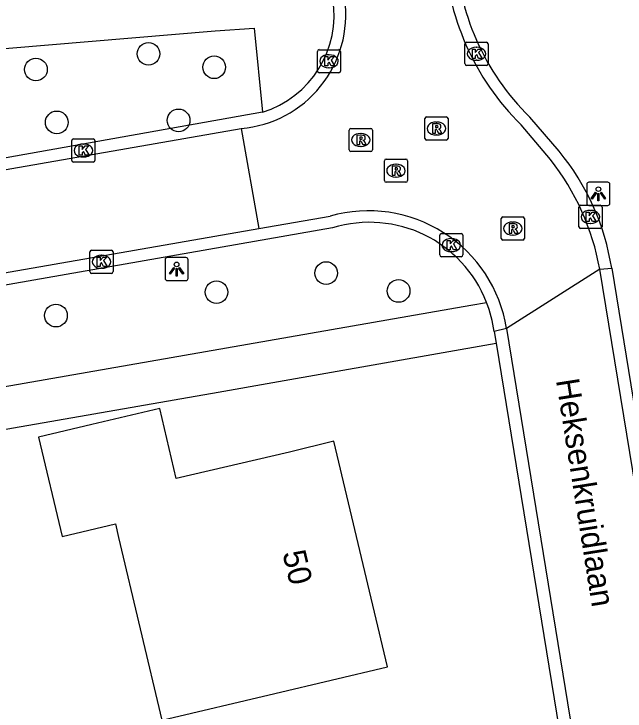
# Model space of a CAD drawing. Extents: x 162675 to 163482, y 379761 to 381227.
# Drawn here: x 163026.8 to 163053.17, y 380417.26 to 380447.36 of the extents above; entities that cross this region are included whole.
import ezdxf

# ---------------------------------------------------------------- set-up
doc = ezdxf.new("R2010")
doc.units = 0
for name, color, linetype in [('IMGEO_Boom', 7, 'Continuous'), ('IMGEO_Kolk', 7, 'Continuous'), ('IMGEO_Lichtpunt', 7, 'Continuous'), ('IMGEO_Openbare_ruimte_label', 7, 'Continuous'), ('IMGEO_Pand', 7, 'Continuous'), ('IMGEO_Pand_nummerreeks', 7, 'Continuous'), ('IMGEO_Rijbaan_lokaal_gesloten', 7, 'Continuous'), ('IMGEO_Rijbaan_lokaal_open', 7, 'Continuous'), ('IMGEO_Rioolput', 7, 'Continuous'), ('IMGEO_Voetpad_open', 7, 'Continuous')]:
    doc.layers.add(name, color=color, linetype=linetype)

msp = doc.modelspace()

# ---------------------------------------------------------------- linework, layer by layer
at = {"layer": 'IMGEO_Boom'}
for centre in [(163032.604, 380445.638), (163027.749, 380444.96), (163035.442, 380445.058), (163033.906, 380442.766), (163028.646, 380442.679), (163040.271, 380436.173), (163035.543, 380435.346), (163043.401, 380435.401), (163028.614, 380434.337)]:
    msp.add_circle(centre, 0.489, dxfattribs=at)
at = {"layer": 'IMGEO_Kolk'}
for p, q in [((163046.261, 380445.214), (163046.261, 380446.066)), ((163046.336, 380446.14), (163047.188, 380446.14)), ((163046.749, 380445.92), (163046.774, 380445.92)), ((163047.262, 380446.066), (163047.262, 380445.214)), ((163039.895, 380444.892), (163039.895, 380445.744)), ((163039.97, 380445.818), (163040.822, 380445.818)), ((163040.383, 380445.598), (163040.408, 380445.598)), ((163040.896, 380445.744), (163040.896, 380444.892)), ((163046.772, 380445.36), (163046.747, 380445.36)), ((163040.406, 380445.038), (163040.381, 380445.038)), ((163047.188, 380445.14), (163046.336, 380445.14)), ((163040.822, 380444.818), (163039.97, 380444.818)), ((163029.295, 380441.038), (163029.295, 380441.89)), ((163029.37, 380441.964), (163030.222, 380441.964)), ((163029.783, 380441.744), (163029.808, 380441.744)), ((163030.296, 380441.89), (163030.296, 380441.038)), ((163029.806, 380441.184), (163029.781, 380441.184)), ((163030.222, 380440.964), (163029.37, 380440.964)), ((163051.177, 380438.172), (163051.177, 380439.024)), ((163051.252, 380439.098), (163052.104, 380439.098)), ((163052.178, 380439.024), (163052.178, 380438.172)), ((163051.665, 380438.878), (163051.69, 380438.878)), ((163052.104, 380438.098), (163051.252, 380438.098)), ((163051.688, 380438.318), (163051.663, 380438.318)), ((163045.174, 380436.954), (163045.174, 380437.806)), ((163045.249, 380437.88), (163046.101, 380437.88)), ((163046.175, 380437.806), (163046.175, 380436.954)), ((163045.662, 380437.66), (163045.687, 380437.66)), ((163030.152, 380437.161), (163031.004, 380437.161)), ((163030.077, 380436.235), (163030.077, 380437.087)), ((163030.565, 380436.941), (163030.59, 380436.941)), ((163031.078, 380437.087), (163031.078, 380436.235)), ((163046.101, 380436.88), (163045.249, 380436.88)), ((163045.685, 380437.1), (163045.66, 380437.1)), ((163030.588, 380436.381), (163030.563, 380436.381)), ((163031.004, 380436.161), (163030.152, 380436.161))]:
    msp.add_line(p, q, dxfattribs=at)
for points in [[(163046.261, 380445.214), (163046.261, 380446.066)], [(163046.336, 380446.14), (163047.188, 380446.14)], [(163047.262, 380446.066), (163047.262, 380445.214)], [(163039.895, 380444.892), (163039.895, 380445.744)], [(163039.97, 380445.818), (163040.822, 380445.818)], [(163040.896, 380445.744), (163040.896, 380444.892)], [(163046.582, 380445.84), (163046.705, 380445.84), (163046.705, 380445.689), (163046.835, 380445.84), (163046.999, 380445.84), (163046.853, 380445.689), (163047.006, 380445.44), (163046.854, 380445.44), (163046.769, 380445.604), (163046.705, 380445.537), (163046.705, 380445.44), (163046.582, 380445.44), (163046.582, 380445.84)], [(163040.216, 380445.518), (163040.339, 380445.518), (163040.339, 380445.367), (163040.469, 380445.518), (163040.633, 380445.518), (163040.487, 380445.367), (163040.64, 380445.118), (163040.488, 380445.118), (163040.403, 380445.282), (163040.339, 380445.215), (163040.339, 380445.118), (163040.216, 380445.118), (163040.216, 380445.518)], [(163047.188, 380445.14), (163046.336, 380445.14)], [(163040.822, 380444.818), (163039.97, 380444.818)], [(163029.295, 380441.038), (163029.295, 380441.89)], [(163029.37, 380441.964), (163030.222, 380441.964)], [(163030.296, 380441.89), (163030.296, 380441.038)], [(163029.616, 380441.664), (163029.739, 380441.664), (163029.739, 380441.513), (163029.869, 380441.664), (163030.033, 380441.664), (163029.887, 380441.513), (163030.04, 380441.264), (163029.888, 380441.264), (163029.803, 380441.428), (163029.739, 380441.361), (163029.739, 380441.264), (163029.616, 380441.264), (163029.616, 380441.664)], [(163030.222, 380440.964), (163029.37, 380440.964)], [(163051.177, 380438.172), (163051.177, 380439.024)], [(163051.252, 380439.098), (163052.104, 380439.098)], [(163052.178, 380439.024), (163052.178, 380438.172)], [(163051.498, 380438.798), (163051.621, 380438.798), (163051.621, 380438.647), (163051.751, 380438.798), (163051.915, 380438.798), (163051.769, 380438.647), (163051.922, 380438.398), (163051.77, 380438.398), (163051.685, 380438.562), (163051.621, 380438.495), (163051.621, 380438.398), (163051.498, 380438.398), (163051.498, 380438.798)], [(163052.104, 380438.098), (163051.252, 380438.098)], [(163045.174, 380436.954), (163045.174, 380437.806)], [(163045.249, 380437.88), (163046.101, 380437.88)], [(163046.175, 380437.806), (163046.175, 380436.954)], [(163045.495, 380437.58), (163045.618, 380437.58), (163045.618, 380437.429), (163045.748, 380437.58), (163045.912, 380437.58), (163045.766, 380437.429), (163045.919, 380437.18), (163045.767, 380437.18), (163045.682, 380437.344), (163045.618, 380437.277), (163045.618, 380437.18), (163045.495, 380437.18), (163045.495, 380437.58)], [(163030.152, 380437.161), (163031.004, 380437.161)], [(163030.077, 380436.235), (163030.077, 380437.087)], [(163030.398, 380436.861), (163030.521, 380436.861), (163030.521, 380436.71), (163030.651, 380436.861), (163030.815, 380436.861), (163030.669, 380436.71), (163030.822, 380436.461), (163030.67, 380436.461), (163030.585, 380436.625), (163030.521, 380436.558), (163030.521, 380436.461), (163030.398, 380436.461), (163030.398, 380436.861)], [(163031.078, 380437.087), (163031.078, 380436.235)], [(163046.101, 380436.88), (163045.249, 380436.88)], [(163031.004, 380436.161), (163030.152, 380436.161)]]:
    msp.add_lwpolyline(points, dxfattribs=at)
for centre, start, end in [((163046.338, 380446.064), 91.552, 178.448), ((163046.338, 380446.064), 91.552, 178.448), ((163047.186, 380446.064), 1.552, 88.448), ((163047.186, 380446.064), 1.552, 88.448), ((163039.972, 380445.742), 91.552, 178.448), ((163039.972, 380445.742), 91.552, 178.448), ((163040.82, 380445.742), 1.552, 88.448), ((163040.82, 380445.742), 1.552, 88.448), ((163046.338, 380445.216), 181.552, 268.448), ((163046.338, 380445.216), 181.552, 268.448), ((163047.186, 380445.216), 271.552, 358.448), ((163047.186, 380445.216), 271.552, 358.448), ((163039.972, 380444.894), 181.552, 268.448), ((163039.972, 380444.894), 181.552, 268.448), ((163040.82, 380444.894), 271.552, 358.448), ((163040.82, 380444.894), 271.552, 358.448), ((163029.372, 380441.888), 91.552, 178.448), ((163029.372, 380441.888), 91.552, 178.448), ((163030.22, 380441.888), 1.552, 88.448), ((163030.22, 380441.888), 1.552, 88.448), ((163029.372, 380441.04), 181.552, 268.448), ((163029.372, 380441.04), 181.552, 268.448), ((163030.22, 380441.04), 271.552, 358.448), ((163030.22, 380441.04), 271.552, 358.448), ((163051.254, 380439.022), 91.552, 178.448), ((163051.254, 380439.022), 91.552, 178.448), ((163052.102, 380439.022), 1.552, 88.448), ((163052.102, 380439.022), 1.552, 88.448), ((163051.254, 380438.174), 181.552, 268.448), ((163051.254, 380438.174), 181.552, 268.448), ((163052.102, 380438.174), 271.552, 358.448), ((163052.102, 380438.174), 271.552, 358.448), ((163045.251, 380437.804), 91.552, 178.448), ((163045.251, 380437.804), 91.552, 178.448), ((163046.099, 380437.804), 1.552, 88.448), ((163046.099, 380437.804), 1.552, 88.448), ((163030.154, 380437.085), 91.552, 178.448), ((163030.154, 380437.085), 91.552, 178.448), ((163031.002, 380437.085), 1.552, 88.448), ((163031.002, 380437.085), 1.552, 88.448), ((163045.251, 380436.956), 181.552, 268.448), ((163045.251, 380436.956), 181.552, 268.448), ((163046.099, 380436.956), 271.552, 358.448), ((163046.099, 380436.956), 271.552, 358.448), ((163030.154, 380436.237), 181.552, 268.448), ((163030.154, 380436.237), 181.552, 268.448), ((163031.002, 380436.237), 271.552, 358.448), ((163031.002, 380436.237), 271.552, 358.448)]:
    msp.add_arc(centre, 0.0765, start, end, dxfattribs=at)
for centre, major_axis, ratio, start_param, end_param in [((163046.748, 380445.64), (-0.387, 0.002), 0.722429, 4.712389, 7.853982), ((163046.773, 380445.64), (-0.39, 0.002), 0.717154, 1.570796, 4.712389), ((163040.382, 380445.318), (-0.387, 0.002), 0.722429, 4.712389, 7.853982), ((163040.407, 380445.318), (-0.39, 0.002), 0.717154, 1.570796, 4.712389), ((163029.782, 380441.464), (-0.387, 0.002), 0.722429, 4.712389, 7.853982), ((163029.807, 380441.464), (-0.39, 0.002), 0.717154, 1.570796, 4.712389), ((163051.664, 380438.598), (-0.387, 0.002), 0.722429, 4.712389, 7.853982), ((163051.689, 380438.598), (-0.39, 0.002), 0.717154, 1.570796, 4.712389), ((163045.661, 380437.38), (-0.387, 0.002), 0.722429, 4.712389, 7.853982), ((163045.686, 380437.38), (-0.39, 0.002), 0.717154, 1.570796, 4.712389), ((163030.564, 380436.661), (-0.387, 0.002), 0.722429, 4.712389, 7.853982), ((163030.589, 380436.661), (-0.39, 0.002), 0.717154, 1.570796, 4.712389)]:
    msp.add_ellipse(centre, major_axis=major_axis, ratio=ratio, start_param=start_param, end_param=end_param, dxfattribs=at)
at = {"layer": 'IMGEO_Lichtpunt'}
for p, q in [((163051.522, 380439.996), (163051.522, 380439.189)), ((163051.522, 380439.996), (163051.522, 380439.189)), ((163052.424, 380440.091), (163051.616, 380440.091)), ((163052.424, 380440.091), (163051.616, 380440.091)), ((163052.518, 380439.189), (163052.518, 380439.996)), ((163052.518, 380439.189), (163052.518, 380439.996)), ((163051.616, 380439.095), (163052.424, 380439.095)), ((163051.616, 380439.095), (163052.424, 380439.095)), ((163033.32, 380436.749), (163033.32, 380435.942)), ((163033.32, 380436.749), (163033.32, 380435.942)), ((163034.222, 380436.844), (163033.414, 380436.844)), ((163034.222, 380436.844), (163033.414, 380436.844)), ((163034.316, 380435.942), (163034.316, 380436.749)), ((163034.316, 380435.942), (163034.316, 380436.749)), ((163033.414, 380435.848), (163034.222, 380435.848)), ((163033.414, 380435.848), (163034.222, 380435.848))]:
    msp.add_line(p, q, dxfattribs=at)
for points in [[(163051.896, 380439.66), (163051.935, 380439.632), (163051.747, 380439.37), (163051.709, 380439.397), (163051.896, 380439.66)], [(163051.998, 380439.612), (163052.045, 380439.612), (163052.045, 380439.29), (163051.998, 380439.29), (163051.998, 380439.612)], [(163052.108, 380439.632), (163052.146, 380439.659), (163052.333, 380439.397), (163052.294, 380439.369), (163052.108, 380439.632)], [(163033.694, 380436.413), (163033.733, 380436.385), (163033.545, 380436.123), (163033.507, 380436.15), (163033.694, 380436.413)], [(163033.796, 380436.365), (163033.843, 380436.365), (163033.843, 380436.043), (163033.796, 380436.043), (163033.796, 380436.365)], [(163033.906, 380436.385), (163033.944, 380436.412), (163034.131, 380436.15), (163034.092, 380436.122), (163033.906, 380436.385)]]:
    msp.add_lwpolyline(points, dxfattribs=at)
for centre in [(163052.021, 380439.794), (163033.819, 380436.547)]:
    msp.add_circle(centre, 0.0994, dxfattribs=at)
for centre, start, end in [((163051.616, 380439.996), 90, 180), ((163051.616, 380439.996), 90, 180), ((163052.424, 380439.996), 0, 90), ((163052.424, 380439.996), 0, 90), ((163051.616, 380439.189), 180, 270), ((163051.616, 380439.189), 180, 270), ((163052.424, 380439.189), 270, 0), ((163052.424, 380439.189), 270, 360), ((163033.414, 380436.749), 90, 180), ((163033.414, 380436.749), 90, 180), ((163034.222, 380436.749), 0, 90), ((163034.222, 380436.749), 0, 90), ((163033.414, 380435.942), 180, 270), ((163033.414, 380435.942), 180, 270), ((163034.222, 380435.942), 270, 0), ((163034.222, 380435.942), 270, 360)]:
    msp.add_arc(centre, 0.0946, start, end, dxfattribs=at)
at = {"layer": 'IMGEO_Pand'}
msp.add_lwpolyline([(163040.608, 380428.914), (163038.686, 380428.44), (163033.798, 380427.3), (163033.095, 380430.323), (163030.162, 380429.629), (163027.861, 380429.084), (163028.874, 380424.803), (163031.176, 380425.347), (163031.314, 380424.763), (163033.182, 380416.87), (163038.053, 380418.021), (163042.919, 380419.17), (163040.608, 380428.914)], dxfattribs=at)
at = {"layer": 'IMGEO_Rijbaan_lokaal_gesloten'}
for points in [[(162956.429, 380428.423), (163036.608, 380442.417)], [(163036.608, 380442.417), (163037.362, 380438.095)], [(163049.959, 380441.072), (163048.684, 380442.57)], [(163037.362, 380438.095), (163040.445, 380438.633)], [(162919.308, 380417.511), (163037.362, 380438.095)], [(163052.079, 380436.342), (163048.058, 380433.778)], [(163057.38, 380403.975), (163052.079, 380436.342)], [(163048.058, 380433.778), (163059.565, 380363.138)]]:
    msp.add_lwpolyline(points, dxfattribs=at)
for centre, radius, start, end in [((163056.64, 380450.585), 11.293, 182.4032, 225.2098), ((163036.198, 380447.323), 4.923, 274.7816, 7.6655), ((163041.493, 380434.437), 10.756, 10.1998, 38.0843), ((163042.098, 380432.828), 6.035, 9.0531, 105.8935)]:
    msp.add_arc(centre, radius, start, end, dxfattribs=at)
at = {"layer": 'IMGEO_Rijbaan_lokaal_open'}
for points in [[(163037.52, 380443.117), (163020.803, 380440.137)], [(163050.33, 380441.43), (163049.065, 380442.91)], [(163040.551, 380438.12), (163011.713, 380433.077)], [(163052.079, 380436.342), (163052.595, 380436.378)], [(163052.595, 380436.378), (163057.855, 380404.14)], [(163048.058, 380433.778), (163047.522, 380433.648)], [(163047.522, 380433.648), (163047.603, 380433.152)], [(163047.603, 380433.152), (163056.95, 380375.873)]]:
    msp.add_lwpolyline(points, dxfattribs=at)
for centre, radius, start, end in [((163056.428, 380450.48), 10.561, 181.6231, 225.7934), ((163036.208, 380447.329), 4.412, 287.3038, 8.9319), ((163042.209, 380434.755), 10.512, 8.8795, 39.4175), ((163042.154, 380432.964), 5.399, 21.053, 107.2753), ((163041.658, 380432.783), 5.928, 8.3912, 20.9657)]:
    msp.add_arc(centre, radius, start, end, dxfattribs=at)
at = {"layer": 'IMGEO_Rioolput'}
for p, q in [((163044.606, 380442.914), (163045.458, 380442.914)), ((163044.531, 380441.988), (163044.531, 380442.84)), ((163045.019, 380442.694), (163045.044, 380442.694)), ((163045.532, 380442.84), (163045.532, 380441.988)), ((163041.267, 380441.495), (163041.267, 380442.347)), ((163041.342, 380442.421), (163042.194, 380442.421)), ((163042.268, 380442.347), (163042.268, 380441.495)), ((163041.755, 380442.201), (163041.78, 380442.201)), ((163045.042, 380442.134), (163045.017, 380442.134)), ((163045.458, 380441.914), (163044.606, 380441.914)), ((163042.194, 380441.421), (163041.342, 380441.421)), ((163041.778, 380441.641), (163041.753, 380441.641)), ((163042.86, 380441.094), (163043.712, 380441.094)), ((163042.785, 380440.168), (163042.785, 380441.02)), ((163043.273, 380440.874), (163043.298, 380440.874)), ((163043.786, 380441.02), (163043.786, 380440.168)), ((163043.296, 380440.314), (163043.271, 380440.314)), ((163043.712, 380440.094), (163042.86, 380440.094)), ((163047.828, 380437.67), (163047.828, 380438.522)), ((163047.903, 380438.596), (163048.755, 380438.596)), ((163048.316, 380438.376), (163048.341, 380438.376)), ((163048.829, 380438.522), (163048.829, 380437.67)), ((163048.339, 380437.816), (163048.314, 380437.816)), ((163048.755, 380437.596), (163047.903, 380437.596))]:
    msp.add_line(p, q, dxfattribs=at)
for points in [[(163044.606, 380442.914), (163045.458, 380442.914)], [(163044.531, 380441.988), (163044.531, 380442.84)], [(163045.12, 380442.612), (163044.868, 380442.614), (163044.868, 380442.214)], [(163045.532, 380442.84), (163045.532, 380441.988)], [(163041.267, 380441.495), (163041.267, 380442.347)], [(163041.342, 380442.421), (163042.194, 380442.421)], [(163042.268, 380442.347), (163042.268, 380441.495)], [(163044.868, 380442.214), (163044.992, 380442.214), (163044.992, 380442.376), (163045.003, 380442.376)], [(163045.046, 380442.533), (163044.992, 380442.533), (163044.992, 380442.452)], [(163044.992, 380442.452), (163045.044, 380442.452)], [(163045.05, 380442.347), (163045.121, 380442.214), (163045.261, 380442.214), (163045.196, 380442.34)], [(163041.856, 380442.119), (163041.604, 380442.121), (163041.604, 380441.721)], [(163041.782, 380442.04), (163041.728, 380442.04), (163041.728, 380441.959)], [(163041.604, 380441.721), (163041.728, 380441.721), (163041.728, 380441.883), (163041.739, 380441.883)], [(163041.728, 380441.959), (163041.78, 380441.959)], [(163041.786, 380441.854), (163041.857, 380441.721), (163041.997, 380441.721), (163041.932, 380441.847)], [(163045.458, 380441.914), (163044.606, 380441.914)], [(163042.194, 380441.421), (163041.342, 380441.421)], [(163042.86, 380441.094), (163043.712, 380441.094)], [(163042.785, 380440.168), (163042.785, 380441.02)], [(163043.374, 380440.792), (163043.122, 380440.794), (163043.122, 380440.394)], [(163043.786, 380441.02), (163043.786, 380440.168)], [(163043.122, 380440.394), (163043.246, 380440.394), (163043.246, 380440.556), (163043.257, 380440.556)], [(163043.3, 380440.713), (163043.246, 380440.713), (163043.246, 380440.632)], [(163043.246, 380440.632), (163043.298, 380440.632)], [(163043.304, 380440.527), (163043.375, 380440.394), (163043.515, 380440.394), (163043.45, 380440.52)], [(163043.712, 380440.094), (163042.86, 380440.094)], [(163047.828, 380437.67), (163047.828, 380438.522)], [(163047.903, 380438.596), (163048.755, 380438.596)], [(163048.829, 380438.522), (163048.829, 380437.67)], [(163048.417, 380438.294), (163048.165, 380438.296), (163048.165, 380437.896)], [(163048.343, 380438.215), (163048.289, 380438.215), (163048.289, 380438.134)], [(163048.289, 380438.134), (163048.341, 380438.134)], [(163048.165, 380437.896), (163048.289, 380437.896), (163048.289, 380438.058), (163048.3, 380438.058)], [(163048.347, 380438.029), (163048.418, 380437.896), (163048.558, 380437.896), (163048.493, 380438.022)], [(163048.755, 380437.596), (163047.903, 380437.596)]]:
    msp.add_lwpolyline(points, dxfattribs=at)
for centre, radius, start, end in [((163044.608, 380442.838), 0.0765, 91.552, 178.448), ((163044.608, 380442.838), 0.0765, 91.552, 178.448), ((163045.456, 380442.838), 0.0765, 1.552, 88.448), ((163045.456, 380442.838), 0.0765, 1.552, 88.448), ((163045.119, 380442.502), 0.109, 350.3612, 89.416), ((163041.344, 380442.345), 0.0765, 91.552, 178.448), ((163041.344, 380442.345), 0.0765, 91.552, 178.448), ((163042.192, 380442.345), 0.0765, 1.552, 88.448), ((163042.192, 380442.345), 0.0765, 1.552, 88.448), ((163045.002, 380442.323), 0.0533, 26.0293, 88.6989), ((163045.028, 380442.641), 0.19, 274.7715, 282.9687), ((163045.052, 380442.437), 0.0964, 77.0061, 93.1865), ((163045.066, 380442.494), 0.0378, 276.6634, 79.6772), ((163045.117, 380442.502), 0.112, 277.5842, 350.9817), ((163045.101, 380442.287), 0.108, 29.5134, 73.7905), ((163041.788, 380441.944), 0.0964, 77.0061, 93.1865), ((163041.802, 380442.001), 0.0378, 276.6634, 79.6772), ((163041.855, 380442.009), 0.109, 350.3612, 89.416), ((163041.853, 380442.009), 0.112, 277.5842, 350.9817), ((163044.608, 380441.99), 0.0765, 181.552, 268.448), ((163044.608, 380441.99), 0.0765, 181.552, 268.448), ((163045.456, 380441.99), 0.0765, 271.552, 358.448), ((163045.456, 380441.99), 0.0765, 271.552, 358.448), ((163041.738, 380441.83), 0.0533, 26.0293, 88.6989), ((163041.764, 380442.148), 0.19, 274.7715, 282.9687), ((163041.837, 380441.794), 0.108, 29.5134, 73.7905), ((163041.344, 380441.497), 0.0765, 181.552, 268.448), ((163041.344, 380441.497), 0.0765, 181.552, 268.448), ((163042.192, 380441.497), 0.0765, 271.552, 358.448), ((163042.192, 380441.497), 0.0765, 271.552, 358.448), ((163042.862, 380441.018), 0.0765, 91.552, 178.448), ((163042.862, 380441.018), 0.0765, 91.552, 178.448), ((163043.71, 380441.018), 0.0765, 1.552, 88.448), ((163043.71, 380441.018), 0.0765, 1.552, 88.448), ((163043.373, 380440.682), 0.109, 350.3612, 89.416), ((163043.256, 380440.503), 0.0533, 26.0293, 88.6989), ((163043.282, 380440.821), 0.19, 274.7715, 282.9687), ((163043.306, 380440.617), 0.0964, 77.0061, 93.1865), ((163043.32, 380440.674), 0.0378, 276.6634, 79.6772), ((163043.371, 380440.682), 0.112, 277.5842, 350.9817), ((163043.355, 380440.467), 0.108, 29.5134, 73.7905), ((163042.862, 380440.17), 0.0765, 181.552, 268.448), ((163042.862, 380440.17), 0.0765, 181.552, 268.448), ((163043.71, 380440.17), 0.0765, 271.552, 358.448), ((163043.71, 380440.17), 0.0765, 271.552, 358.448), ((163047.905, 380438.52), 0.0765, 91.552, 178.448), ((163047.905, 380438.52), 0.0765, 91.552, 178.448), ((163048.753, 380438.52), 0.0765, 1.552, 88.448), ((163048.753, 380438.52), 0.0765, 1.552, 88.448), ((163048.325, 380438.323), 0.19, 274.7715, 282.9687), ((163048.349, 380438.119), 0.0964, 77.0061, 93.1865), ((163048.363, 380438.176), 0.0378, 276.6634, 79.6772), ((163048.416, 380438.184), 0.109, 350.3612, 89.416), ((163048.414, 380438.184), 0.112, 277.5842, 350.9817), ((163048.398, 380437.969), 0.108, 29.5134, 73.7905), ((163048.299, 380438.005), 0.0533, 26.0293, 88.6989), ((163047.905, 380437.672), 0.0765, 181.552, 268.448), ((163047.905, 380437.672), 0.0765, 181.552, 268.448), ((163048.753, 380437.672), 0.0765, 271.552, 358.448), ((163048.753, 380437.672), 0.0765, 271.552, 358.448)]:
    msp.add_arc(centre, radius, start, end, dxfattribs=at)
for centre, major_axis, ratio, start_param, end_param in [((163045.018, 380442.414), (-0.387, 0.002), 0.722429, 4.712389, 7.853982), ((163045.043, 380442.414), (-0.39, 0.002), 0.717154, 1.570796, 4.712389), ((163041.754, 380441.921), (-0.387, 0.002), 0.722429, 4.712389, 7.853982), ((163041.779, 380441.921), (-0.39, 0.002), 0.717154, 1.570796, 4.712389), ((163043.272, 380440.594), (-0.387, 0.002), 0.722429, 4.712389, 7.853982), ((163043.297, 380440.594), (-0.39, 0.002), 0.717154, 1.570796, 4.712389), ((163048.315, 380438.096), (-0.387, 0.002), 0.722429, 4.712389, 7.853982), ((163048.34, 380438.096), (-0.39, 0.002), 0.717154, 1.570796, 4.712389)]:
    msp.add_ellipse(centre, major_axis=major_axis, ratio=ratio, start_param=start_param, end_param=end_param, dxfattribs=at)
at = {"layer": 'IMGEO_Voetpad_open'}
for points in [[(163019.208, 380445.251), (163022.971, 380445.574), (163035.49, 380446.635), (163037.166, 380446.741), (163037.52, 380443.117)], [(163011.713, 380433.077), (163012.096, 380430.911), (163012.482, 380428.848), (163046.518, 380434.786), (163047.193, 380434.904)], [(163000.273, 380424.875), (163035.606, 380431.035), (163037.976, 380431.448), (163047.603, 380433.152)]]:
    msp.add_lwpolyline(points, dxfattribs=at)

# ---------------------------------------------------------------- texts
at = {"layer": 'IMGEO_Openbare_ruimte_label'}
msp.add_text('Heksenkruidlaan', height=1, rotation=279.0292, dxfattribs=at).set_placement((163050.188, 380431.547))
at = {"layer": 'IMGEO_Pand_nummerreeks'}
msp.add_text('50', height=1, rotation=283.344, dxfattribs=at).set_placement((163038.382, 380424.086))

doc.saveas('drawing.dxf')
